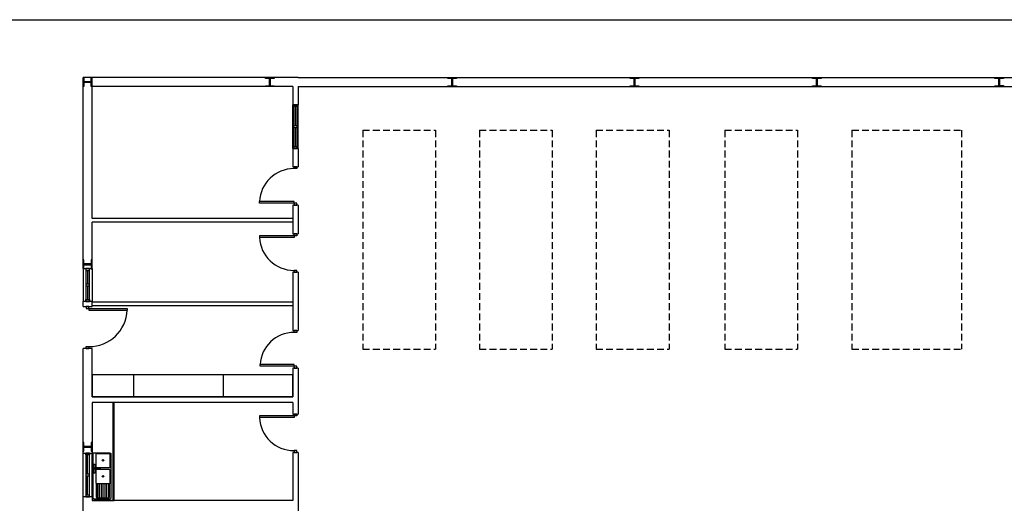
# Model space of a CAD drawing. Header units: millimetres. Extents: x -559 to 10735, y -2326 to 222.
# Tile 544 of 656: x 5299 to 5444, y -1357 to -1286. Entities that reach past the tile are written whole.
import ezdxf

# ---------------------------------------------------------------- set-up
doc = ezdxf.new("R2010")
doc.units = ezdxf.units.MM
doc.header["$LTSCALE"] = 4
doc.linetypes.add('HIDDEN', pattern=[0.375, 0.25, -0.125])
doc.layers.add('Extremos da Area Total', color=253, linetype='Continuous')
doc.layers.add('Planta Baixa', color=251, linetype='Continuous')

# ---------------------------------------------------------------- blocks, each defined once
blk = doc.blocks.new('A1063DH-flat-1-flat-1')
at = {"color": 9}
blk.add_line((0.455, -0.581), (0.457, -0.573), dxfattribs=at)
for points in [[(0.476, 0.625), (0.016, 0.623, 0.553012), (0.001, 0.599, 0.624336)], [(0.001, 0.599), (0.001, -0.599, 0.285257), (0.016, -0.623, 0.233769)], [(0.451, 0.61), (0.095, 0.61, 0.467329), (0.076, 0.587, 0.836247)], [(0.076, 0.587), (0.076, 0.26, 0.40231), (0.101, 0.234, 0.020408)], [(0.476, 0.26), (0.474, 0.592, 0.499438), (0.451, 0.61, 6.940275)], [(0.501, -0.599), (0.499, 0.607, 0.373967), (0.486, 0.623, -14.45072)], [(0.182, 0.183), (0.026, 0.183), (0.026, 0.221), (0.182, 0.221, -0.817655), (0.189, 0.184, 4.933965)], [(0.451, 0.172), (0.095, 0.172, 0.467329), (0.076, 0.149, 0.836247)], [(0.076, 0.149), (0.076, -0.177, 0.40231), (0.101, -0.203, 0.020408)], [(0.101, 0.234), (0.451, 0.234, 0.426218), (0.476, 0.26, -1.041667)], [(0.476, -0.177), (0.474, 0.154, 0.499438), (0.451, 0.172, 6.940275)], [(0.093, -0.202), (0.093, -0.573, 0.285257), (0.108, -0.597, 0.233769)], [(0.101, -0.203), (0.451, -0.203, 0.426218), (0.476, -0.177, -1.041667)], [(0.118, -0.599), (0.432, -0.599, 0.331496), (0.455, -0.581, -0.744843)]]:
    blk.add_lwpolyline(points, format="xyb", dxfattribs=at)
for points in [[(0.057, 0.183), (0.057, 0.073), (0.02, 0.073), (0.02, 0.323), (0.057, 0.323), (0.057, 0.221)], [(0.126, -0.203), (0.126, -0.599)], [(0.176, -0.203), (0.176, -0.599)], [(0.226, -0.203), (0.226, -0.599)], [(0.276, -0.203), (0.276, -0.599)], [(0.326, -0.203), (0.326, -0.599)], [(0.376, -0.203), (0.376, -0.599)], [(0.426, -0.203), (0.426, -0.599)], [(0.457, -0.573), (0.457, -0.203)], [(0.016, -0.623), (0.026, -0.625)], [(0.026, -0.625), (0.472, -0.625)], [(0.108, -0.597), (0.118, -0.599)]]:
    blk.add_lwpolyline(points, dxfattribs=at)
for centre in [(0.276, 0.428), (0.276, -0.011)]:
    blk.add_circle(centre, 0.0214, dxfattribs=at)
blk.add_arc((0.47, -0.594), 0.0315, 274.095, 350.2366, dxfattribs=at)
blk = doc.blocks.new('A1170DK-flat-1-flat-1')
at = {"color": 9}
for p, q in [((0.6, 2.69), (0, 2.69)), ((0, 2.69), (0, 0)), ((0.58, 0), (0.58, 2.69)), ((0.6, 0), (0.6, 2.69)), ((0, 0), (0.6, 0))]:
    blk.add_line(p, q, dxfattribs=at)
blk = doc.blocks.new('AUW01D3S-flat-13-flat-1')
at = {"color": 9}
for p, q in [((-0.125, 0), (-0.125, 1.2)), ((0.125, 0), (0.125, 1.2))]:
    blk.add_line(p, q, dxfattribs=at)
blk = doc.blocks.new('AUD18D1S-flat-31-flat-1')
at = {"color": 9}
for p, q in [((-0.125, 1.2), (0.125, 1.2)), ((0.125, 0), (-0.125, 0))]:
    blk.add_line(p, q, dxfattribs=at)
blk = doc.blocks.new('AUD19D1S-flat-31-flat-1')
at = {"color": 9}
for p, q in [((0, 1.2), (0, 1.2)), ((0, 0), (0, 0))]:
    blk.add_line(p, q, dxfattribs=at)
blk = doc.blocks.new('AUD37D1S-flat-83-flat-1')
at = {"color": 9}
for p, q in [((-0.05, 0.05), (-0.05, 0)), ((0.05, 0.05), (-0.05, 0.05)), ((-0.05, 0), (0.05, 0)), ((0.05, 0), (0.05, 0.05))]:
    blk.add_line(p, q, dxfattribs=at)
at = {"color": 9, "oblique": 36.8699, "width": 1.25, "flags": 3}
for p in [(-0.05, 0.05), (0, 0.05), (0.05, 0.05)]:
    blk.add_attdef('JAMBPT', p, '', height=0.00632, rotation=153.4349, dxfattribs=at)
at = {"color": 9, "width": 0.5, "flags": 3}
for p in [(-0.05, 0.05), (0, 0.05)]:
    blk.add_attdef('JAMBPT', p, '', height=0.01, rotation=90, dxfattribs=at)
blk = doc.blocks.new('AUD37D1S-flat-82-flat-1')
at = {"color": 9}
for p, q in [((-0.05, 0), (0.05, 0)), ((-0.05, -0.05), (-0.05, 0)), ((0.05, 0), (0.05, -0.05)), ((0.05, -0.05), (-0.05, -0.05))]:
    blk.add_line(p, q, dxfattribs=at)
at = {"color": 9, "text_generation_flag": 4, "flags": 3}
for p, height, rotation, width in [((-0.05, -0.05), 0.00632, 206.5651, 1.25), ((-0.05, -0.05), 0.01, 270, 0.5), ((0, -0.05), 0.00632, 206.5651, 1.25), ((0, -0.05), 0.01, 270, 0.5), ((0.05, -0.05), 0.00632, 206.5651, 1.25)]:
    blk.add_attdef('JAMBPT', p, '', height=height, rotation=rotation, dxfattribs=dict(at, width=width))
blk = doc.blocks.new('AUD40D1S-flat-26-flat-1')
at = {"color": 9}
for p, q in [((-0.05, 0.6), (-0.05, -0.6)), ((0.05, 0.6), (-0.05, 0.6)), ((0.05, -0.6), (0.05, 0.6)), ((-0.05, -0.6), (0.05, -0.6))]:
    blk.add_line(p, q, dxfattribs=at)
blk = doc.blocks.new('AUD40D1S-flat-25-flat-1')
at = {"color": 9}
for p, q in [((-0.05, 0.6), (-0.05, -0.6)), ((0.05, 0.6), (-0.05, 0.6)), ((0.05, -0.6), (0.05, 0.6)), ((-0.05, -0.6), (0.05, -0.6))]:
    blk.add_line(p, q, dxfattribs=at)
blk = doc.blocks.new('AUD37D1S-flat-81-flat-1')
at = {"color": 9}
for p, q in [((-0.05, 0.05), (-0.05, 0)), ((0.05, 0.05), (-0.05, 0.05)), ((-0.05, 0), (0.05, 0)), ((0.05, 0), (0.05, 0.05))]:
    blk.add_line(p, q, dxfattribs=at)
at = {"color": 9, "oblique": 36.8699, "width": 1.25, "flags": 3}
for p in [(-0.05, 0.05), (0, 0.05), (0.05, 0.05)]:
    blk.add_attdef('JAMBPT', p, '', height=0.00632, rotation=153.4349, dxfattribs=at)
at = {"color": 9, "width": 0.5, "flags": 3}
for p in [(-0.05, 0.05), (0, 0.05)]:
    blk.add_attdef('JAMBPT', p, '', height=0.01, rotation=90, dxfattribs=at)
blk = doc.blocks.new('AUW01D1S-flat-32-flat-1')
at = {"color": 9}
blk.add_line((0, -0.2625), (0, 0.2625), dxfattribs=at)
blk = doc.blocks.new('AUW01D1S-flat-31-flat-1')
at = {"color": 9}
blk.add_line((0, -0.2625), (0, 0.2625), dxfattribs=at)
blk = doc.blocks.new('AUD18D1S-flat-30-flat-1')
at = {"color": 9}
for p, q in [((-0.125, 0), (0.125, 0)), ((0.125, -1.15), (-0.125, -1.15))]:
    blk.add_line(p, q, dxfattribs=at)
blk = doc.blocks.new('AUD19D1S-flat-30-flat-1')
at = {"color": 9}
for p, q in [((0, 0), (0, 0)), ((0, -1.15), (0, -1.15))]:
    blk.add_line(p, q, dxfattribs=at)
blk = doc.blocks.new('AUD37D1S-flat-80-flat-1')
at = {"color": 9}
for p, q in [((0.0375, 0), (-0.0375, 0)), ((-0.0375, 0), (-0.0375, -0.05)), ((0.0375, -0.05), (0.0375, 0)), ((-0.0375, -0.05), (0.0375, -0.05))]:
    blk.add_line(p, q, dxfattribs=at)
at = {"color": 9, "oblique": 22.61986, "width": 1.083333, "flags": 3}
for p in [(-0.0375, -0.05), (0, -0.05), (0.0375, -0.05)]:
    blk.add_attdef('JAMBPT', p, '', height=0.00588, rotation=326.30993, dxfattribs=at)
at = {"color": 9, "width": 0.666667, "flags": 3}
for p in [(0, -0.05), (0.0375, -0.05)]:
    blk.add_attdef('JAMBPT', p, '', height=0.0075, rotation=270, dxfattribs=at)
blk = doc.blocks.new('AUD37D1S-flat-79-flat-1')
at = {"color": 9}
for p, q in [((-0.0375, 0.05), (0.0375, 0.05)), ((-0.0375, 0), (-0.0375, 0.05)), ((0.0375, 0), (-0.0375, 0)), ((0.0375, 0.05), (0.0375, 0))]:
    blk.add_line(p, q, dxfattribs=at)
at = {"color": 9, "text_generation_flag": 4, "flags": 3}
for p, height, rotation, width in [((-0.0375, 0.05), 0.00588, 33.69007, 1.083333), ((0, 0.05), 0.0075, 90, 0.666667), ((0, 0.05), 0.00588, 33.69007, 1.083333), ((0.0375, 0.05), 0.0075, 90, 0.666667), ((0.0375, 0.05), 0.00588, 33.69007, 1.083333)]:
    blk.add_attdef('JAMBPT', p, '', height=height, rotation=rotation, dxfattribs=dict(at, width=width))
blk = doc.blocks.new('AUD41D1S-flat-18-flat-1')
at = {"color": 9}
for p, q in [((0.0375, 0.575), (-0.0375, 0.575)), ((-0.0375, -0.575), (0.0375, -0.575))]:
    blk.add_line(p, q, dxfattribs=at)
blk = doc.blocks.new('AUD29D1S-flat-18-flat-1')
at = {"color": 9}
for p, q in [((0, 0.525), (0, 0.474)), ((0, 0.525), (1.05, 0.525)), ((0, 0.474), (1.05, 0.474)), ((1.05, 0.525), (1.05, 0.474))]:
    blk.add_line(p, q, dxfattribs=at)
blk.add_ellipse((0, 0.525), major_axis=(-0.742, 0.742), ratio=1, start_param=2.356194, end_param=3.878361, dxfattribs=at)
blk = doc.blocks.new('AUW01D3S-flat-12-flat-1')
at = {"color": 9}
for p, q in [((-0.125, 0), (-0.125, -0.9)), ((0.125, 0), (0.125, -0.9))]:
    blk.add_line(p, q, dxfattribs=at)
blk = doc.blocks.new('AUD18D1S-flat-29-flat-1')
at = {"color": 9}
for p, q in [((-0.125, 0), (0.125, 0)), ((0.125, -0.9), (-0.125, -0.9))]:
    blk.add_line(p, q, dxfattribs=at)
blk = doc.blocks.new('AUD19D1S-flat-29-flat-1')
at = {"color": 9}
for p, q in [((0, 0), (0, 0)), ((0, -0.9), (0, -0.9))]:
    blk.add_line(p, q, dxfattribs=at)
blk = doc.blocks.new('AUD37D1S-flat-78-flat-1')
at = {"color": 9}
for p, q in [((0.05, 0), (-0.05, 0)), ((-0.05, 0), (-0.05, -0.05)), ((0.05, -0.05), (0.05, 0)), ((-0.05, -0.05), (0.05, -0.05))]:
    blk.add_line(p, q, dxfattribs=at)
at = {"color": 9, "oblique": 36.8699, "width": 1.25, "flags": 3}
for p in [(-0.05, -0.05), (0, -0.05), (0.05, -0.05)]:
    blk.add_attdef('JAMBPT', p, '', height=0.00632, rotation=333.4349, dxfattribs=at)
at = {"color": 9, "width": 0.5, "flags": 3}
for p in [(0, -0.05), (0.05, -0.05)]:
    blk.add_attdef('JAMBPT', p, '', height=0.01, rotation=270, dxfattribs=at)
blk = doc.blocks.new('AUD37D1S-flat-77-flat-1')
at = {"color": 9}
for p, q in [((-0.05, 0.05), (0.05, 0.05)), ((-0.05, 0), (-0.05, 0.05)), ((0.05, 0), (-0.05, 0)), ((0.05, 0.05), (0.05, 0))]:
    blk.add_line(p, q, dxfattribs=at)
at = {"color": 9, "text_generation_flag": 4, "flags": 3}
for p, height, rotation, width in [((-0.05, 0.05), 0.00632, 26.5651, 1.25), ((0, 0.05), 0.01, 90, 0.5), ((0, 0.05), 0.00632, 26.5651, 1.25), ((0.05, 0.05), 0.01, 90, 0.5), ((0.05, 0.05), 0.00632, 26.5651, 1.25)]:
    blk.add_attdef('JAMBPT', p, '', height=height, rotation=rotation, dxfattribs=dict(at, width=width))
blk = doc.blocks.new('AUD40D1S-flat-24-flat-1')
at = {"color": 9}
for p, q in [((0.05, 0.45), (-0.05, 0.45)), ((-0.05, 0.45), (-0.05, -0.45)), ((0.05, -0.45), (0.05, 0.45)), ((-0.05, -0.45), (0.05, -0.45))]:
    blk.add_line(p, q, dxfattribs=at)
blk = doc.blocks.new('AUD40D1S-flat-23-flat-1')
at = {"color": 9}
for p, q in [((0.05, 0.45), (-0.05, 0.45)), ((-0.05, 0.45), (-0.05, -0.45)), ((0.05, -0.45), (0.05, 0.45)), ((-0.05, -0.45), (0.05, -0.45))]:
    blk.add_line(p, q, dxfattribs=at)
blk = doc.blocks.new('AUD37D1S-flat-76-flat-1')
at = {"color": 9}
for p, q in [((0.05, 0), (-0.05, 0)), ((-0.05, 0), (-0.05, -0.05)), ((0.05, -0.05), (0.05, 0)), ((-0.05, -0.05), (0.05, -0.05))]:
    blk.add_line(p, q, dxfattribs=at)
at = {"color": 9, "oblique": 36.8699, "width": 1.25, "flags": 3}
for p in [(-0.05, -0.05), (0, -0.05), (0.05, -0.05)]:
    blk.add_attdef('JAMBPT', p, '', height=0.00632, rotation=333.4349, dxfattribs=at)
at = {"color": 9, "width": 0.5, "flags": 3}
for p in [(0, -0.05), (0.05, -0.05)]:
    blk.add_attdef('JAMBPT', p, '', height=0.01, rotation=270, dxfattribs=at)
blk = doc.blocks.new('AUW01D1S-flat-30-flat-1')
at = {"color": 9}
blk.add_line((0, 0.1875), (0, -0.1875), dxfattribs=at)
blk = doc.blocks.new('AUW01D1S-flat-29-flat-1')
at = {"color": 9}
blk.add_line((0, 0.1875), (0, -0.1875), dxfattribs=at)
blk = doc.blocks.new('AUD18D1S-flat-28-flat-1')
at = {"color": 9}
for p, q in [((-0.075, 1.03), (0.075, 1.03)), ((0.075, 0), (-0.075, 0))]:
    blk.add_line(p, q, dxfattribs=at)
blk = doc.blocks.new('AUD19D1S-flat-28-flat-1')
at = {"color": 9}
for p, q in [((0, 1.03), (0, 1.03)), ((0, 0), (0, 0))]:
    blk.add_line(p, q, dxfattribs=at)
blk = doc.blocks.new('AUD37D1S-flat-75-flat-1')
at = {"color": 9}
for p, q in [((-0.0375, 0.05), (-0.0375, 0)), ((0.0375, 0.05), (-0.0375, 0.05)), ((-0.0375, 0), (0.0375, 0)), ((0.0375, 0), (0.0375, 0.05))]:
    blk.add_line(p, q, dxfattribs=at)
at = {"color": 9, "oblique": 22.61986, "width": 1.083333, "flags": 3}
for p in [(-0.0375, 0.05), (0, 0.05), (0.0375, 0.05)]:
    blk.add_attdef('JAMBPT', p, '', height=0.00588, rotation=146.30993, dxfattribs=at)
at = {"color": 9, "width": 0.666667, "flags": 3}
for p in [(-0.0375, 0.05), (0, 0.05)]:
    blk.add_attdef('JAMBPT', p, '', height=0.0075, rotation=90, dxfattribs=at)
blk = doc.blocks.new('AUD37D1S-flat-74-flat-1')
at = {"color": 9}
for p, q in [((-0.0375, 0), (0.0375, 0)), ((-0.0375, -0.05), (-0.0375, 0)), ((0.0375, 0), (0.0375, -0.05)), ((0.0375, -0.05), (-0.0375, -0.05))]:
    blk.add_line(p, q, dxfattribs=at)
at = {"color": 9, "text_generation_flag": 4, "flags": 3}
for p, height, rotation, width in [((-0.0375, -0.05), 0.00588, 213.69007, 1.083333), ((-0.0375, -0.05), 0.0075, 270, 0.666667), ((0, -0.05), 0.00588, 213.69007, 1.083333), ((0, -0.05), 0.0075, 270, 0.666667), ((0.0375, -0.05), 0.00588, 213.69007, 1.083333)]:
    blk.add_attdef('JAMBPT', p, '', height=height, rotation=rotation, dxfattribs=dict(at, width=width))
blk = doc.blocks.new('AUD41D1S-flat-17-flat-1')
at = {"color": 9}
for p, q in [((0.0375, 0.515), (-0.0375, 0.515)), ((-0.0375, -0.515), (0.0375, -0.515))]:
    blk.add_line(p, q, dxfattribs=at)
blk = doc.blocks.new('AUD29D1S-flat-17-flat-1')
at = {"color": 9}
for p, q in [((-0.93, -0.465), (-0.93, -0.42)), ((0, -0.42), (-0.93, -0.42)), ((0, -0.465), (-0.93, -0.465)), ((0, -0.465), (0, -0.42))]:
    blk.add_line(p, q, dxfattribs=at)
blk.add_ellipse((0, -0.465), major_axis=(-0.658, 0.658), ratio=1, start_param=-0.785398, end_param=0.736768, dxfattribs=at)
blk = doc.blocks.new('AUD18D1S-flat-27-flat-1')
at = {"color": 9}
for p, q in [((-0.075, 1.05), (0.075, 1.05)), ((0.075, 0), (-0.075, 0))]:
    blk.add_line(p, q, dxfattribs=at)
blk = doc.blocks.new('AUD19D1S-flat-27-flat-1')
at = {"color": 9}
for p, q in [((0, 1.05), (0, 1.05)), ((0, 0), (0, 0))]:
    blk.add_line(p, q, dxfattribs=at)
blk = doc.blocks.new('AUD37D1S-flat-73-flat-1')
at = {"color": 9}
for p, q in [((-0.0375, 0.05), (-0.0375, 0)), ((0.0375, 0.05), (-0.0375, 0.05)), ((-0.0375, 0), (0.0375, 0)), ((0.0375, 0), (0.0375, 0.05))]:
    blk.add_line(p, q, dxfattribs=at)
at = {"color": 9, "oblique": 22.61986, "width": 1.083333, "flags": 3}
for p in [(-0.0375, 0.05), (0, 0.05), (0.0375, 0.05)]:
    blk.add_attdef('JAMBPT', p, '', height=0.00588, rotation=146.30993, dxfattribs=at)
at = {"color": 9, "width": 0.666667, "flags": 3}
for p in [(-0.0375, 0.05), (0, 0.05)]:
    blk.add_attdef('JAMBPT', p, '', height=0.0075, rotation=90, dxfattribs=at)
blk = doc.blocks.new('AUD37D1S-flat-72-flat-1')
at = {"color": 9}
for p, q in [((-0.0375, 0), (0.0375, 0)), ((-0.0375, -0.05), (-0.0375, 0)), ((0.0375, 0), (0.0375, -0.05)), ((0.0375, -0.05), (-0.0375, -0.05))]:
    blk.add_line(p, q, dxfattribs=at)
at = {"color": 9, "text_generation_flag": 4, "flags": 3}
for p, height, rotation, width in [((-0.0375, -0.05), 0.00588, 213.69007, 1.083333), ((-0.0375, -0.05), 0.0075, 270, 0.666667), ((0, -0.05), 0.00588, 213.69007, 1.083333), ((0, -0.05), 0.0075, 270, 0.666667), ((0.0375, -0.05), 0.00588, 213.69007, 1.083333)]:
    blk.add_attdef('JAMBPT', p, '', height=height, rotation=rotation, dxfattribs=dict(at, width=width))
blk = doc.blocks.new('AUD41D1S-flat-16-flat-1')
at = {"color": 9}
for p, q in [((0.0375, 0.525), (-0.0375, 0.525)), ((-0.0375, -0.525), (0.0375, -0.525))]:
    blk.add_line(p, q, dxfattribs=at)
blk = doc.blocks.new('AUD30D1S-flat-4-flat-1')
at = {"color": 9}
for p, q in [((-0.95, 0.475), (-0.95, 0.429)), ((0, 0.475), (-0.95, 0.475)), ((0, 0.429), (-0.95, 0.429)), ((0, 0.475), (0, 0.429))]:
    blk.add_line(p, q, dxfattribs=at)
blk.add_ellipse((0, 0.475), major_axis=(0.672, 0.672), ratio=1, start_param=2.404825, end_param=3.926991, dxfattribs=at)
blk = doc.blocks.new('AUD18D1S-flat-26-flat-1')
at = {"color": 9}
for p, q in [((-0.075, 1.05), (0.075, 1.05)), ((0.075, 0), (-0.075, 0))]:
    blk.add_line(p, q, dxfattribs=at)
blk = doc.blocks.new('AUD19D1S-flat-26-flat-1')
at = {"color": 9}
for p, q in [((0, 1.05), (0, 1.05)), ((0, 0), (0, 0))]:
    blk.add_line(p, q, dxfattribs=at)
blk = doc.blocks.new('AUD37D1S-flat-71-flat-1')
at = {"color": 9}
for p, q in [((-0.0375, 0.05), (-0.0375, 0)), ((0.0375, 0.05), (-0.0375, 0.05)), ((-0.0375, 0), (0.0375, 0)), ((0.0375, 0), (0.0375, 0.05))]:
    blk.add_line(p, q, dxfattribs=at)
at = {"color": 9, "oblique": 22.61986, "width": 1.083333, "flags": 3}
for p in [(-0.0375, 0.05), (0, 0.05), (0.0375, 0.05)]:
    blk.add_attdef('JAMBPT', p, '', height=0.00588, rotation=146.30993, dxfattribs=at)
at = {"color": 9, "width": 0.666667, "flags": 3}
for p in [(-0.0375, 0.05), (0, 0.05)]:
    blk.add_attdef('JAMBPT', p, '', height=0.0075, rotation=90, dxfattribs=at)
blk = doc.blocks.new('AUD37D1S-flat-70-flat-1')
at = {"color": 9}
for p, q in [((-0.0375, 0), (0.0375, 0)), ((-0.0375, -0.05), (-0.0375, 0)), ((0.0375, 0), (0.0375, -0.05)), ((0.0375, -0.05), (-0.0375, -0.05))]:
    blk.add_line(p, q, dxfattribs=at)
at = {"color": 9, "text_generation_flag": 4, "flags": 3}
for p, height, rotation, width in [((-0.0375, -0.05), 0.00588, 213.69007, 1.083333), ((-0.0375, -0.05), 0.0075, 270, 0.666667), ((0, -0.05), 0.00588, 213.69007, 1.083333), ((0, -0.05), 0.0075, 270, 0.666667), ((0.0375, -0.05), 0.00588, 213.69007, 1.083333)]:
    blk.add_attdef('JAMBPT', p, '', height=height, rotation=rotation, dxfattribs=dict(at, width=width))
blk = doc.blocks.new('AUD41D1S-flat-15-flat-1')
at = {"color": 9}
for p, q in [((0.0375, 0.525), (-0.0375, 0.525)), ((-0.0375, -0.525), (0.0375, -0.525))]:
    blk.add_line(p, q, dxfattribs=at)
blk = doc.blocks.new('AUD29D1S-flat-16-flat-1')
at = {"color": 9}
for p, q in [((-0.95, -0.475), (-0.95, -0.429)), ((0, -0.429), (-0.95, -0.429)), ((0, -0.475), (-0.95, -0.475)), ((0, -0.475), (0, -0.429))]:
    blk.add_line(p, q, dxfattribs=at)
blk.add_ellipse((0, -0.475), major_axis=(0.672, 0.672), ratio=1, start_param=0.785398, end_param=2.307564, dxfattribs=at)
blk = doc.blocks.new('AUW01D3S-flat-11-flat-1')
at = {"color": 9}
for p, q in [((-0.075, 0), (-0.075, 1.2)), ((0.075, 0), (0.075, 1.2))]:
    blk.add_line(p, q, dxfattribs=at)
blk = doc.blocks.new('AUD18D1S-flat-25-flat-1')
at = {"color": 9}
for p, q in [((-0.075, 1.2), (0.075, 1.2)), ((0.075, 0), (-0.075, 0))]:
    blk.add_line(p, q, dxfattribs=at)
blk = doc.blocks.new('AUD19D1S-flat-25-flat-1')
at = {"color": 9}
for p, q in [((0, 1.2), (0, 1.2)), ((0, 0), (0, 0))]:
    blk.add_line(p, q, dxfattribs=at)
blk = doc.blocks.new('AUD37D1S-flat-69-flat-1')
at = {"color": 9}
for p, q in [((-0.05, 0.05), (-0.05, 0)), ((0.05, 0.05), (-0.05, 0.05)), ((-0.05, 0), (0.05, 0)), ((0.05, 0), (0.05, 0.05))]:
    blk.add_line(p, q, dxfattribs=at)
at = {"color": 9, "oblique": 36.8699, "width": 1.25, "flags": 3}
for p in [(-0.05, 0.05), (0, 0.05), (0.05, 0.05)]:
    blk.add_attdef('JAMBPT', p, '', height=0.00632, rotation=153.4349, dxfattribs=at)
at = {"color": 9, "width": 0.5, "flags": 3}
for p in [(-0.05, 0.05), (0, 0.05)]:
    blk.add_attdef('JAMBPT', p, '', height=0.01, rotation=90, dxfattribs=at)
blk = doc.blocks.new('AUD37D1S-flat-68-flat-1')
at = {"color": 9}
for p, q in [((-0.05, 0), (0.05, 0)), ((-0.05, -0.05), (-0.05, 0)), ((0.05, 0), (0.05, -0.05)), ((0.05, -0.05), (-0.05, -0.05))]:
    blk.add_line(p, q, dxfattribs=at)
at = {"color": 9, "text_generation_flag": 4, "flags": 3}
for p, height, rotation, width in [((-0.05, -0.05), 0.00632, 206.5651, 1.25), ((-0.05, -0.05), 0.01, 270, 0.5), ((0, -0.05), 0.00632, 206.5651, 1.25), ((0, -0.05), 0.01, 270, 0.5), ((0.05, -0.05), 0.00632, 206.5651, 1.25)]:
    blk.add_attdef('JAMBPT', p, '', height=height, rotation=rotation, dxfattribs=dict(at, width=width))
blk = doc.blocks.new('AUD40D1S-flat-22-flat-1')
at = {"color": 9}
for p, q in [((-0.05, 0.6), (-0.05, -0.6)), ((0.05, 0.6), (-0.05, 0.6)), ((0.05, -0.6), (0.05, 0.6)), ((-0.05, -0.6), (0.05, -0.6))]:
    blk.add_line(p, q, dxfattribs=at)
blk = doc.blocks.new('AUD40D1S-flat-21-flat-1')
at = {"color": 9}
for p, q in [((-0.05, 0.6), (-0.05, -0.6)), ((0.05, 0.6), (-0.05, 0.6)), ((0.05, -0.6), (0.05, 0.6)), ((-0.05, -0.6), (0.05, -0.6))]:
    blk.add_line(p, q, dxfattribs=at)
blk = doc.blocks.new('AUD37D1S-flat-67-flat-1')
at = {"color": 9}
for p, q in [((-0.05, 0.05), (-0.05, 0)), ((0.05, 0.05), (-0.05, 0.05)), ((-0.05, 0), (0.05, 0)), ((0.05, 0), (0.05, 0.05))]:
    blk.add_line(p, q, dxfattribs=at)
at = {"color": 9, "oblique": 36.8699, "width": 1.25, "flags": 3}
for p in [(-0.05, 0.05), (0, 0.05), (0.05, 0.05)]:
    blk.add_attdef('JAMBPT', p, '', height=0.00632, rotation=153.4349, dxfattribs=at)
at = {"color": 9, "width": 0.5, "flags": 3}
for p in [(-0.05, 0.05), (0, 0.05)]:
    blk.add_attdef('JAMBPT', p, '', height=0.01, rotation=90, dxfattribs=at)
blk = doc.blocks.new('AUW01D1S-flat-28-flat-1')
at = {"color": 9}
blk.add_line((0, -0.2625), (0, 0.2625), dxfattribs=at)
blk = doc.blocks.new('AUW01D1S-flat-27-flat-1')
at = {"color": 9}
blk.add_line((0, -0.2625), (0, 0.2625), dxfattribs=at)
blk = doc.blocks.new('AUD18D1S-flat-24-flat-1')
at = {"color": 9}
for p, q in [((-0.075, 1.05), (0.075, 1.05)), ((0.075, 0), (-0.075, 0))]:
    blk.add_line(p, q, dxfattribs=at)
blk = doc.blocks.new('AUD19D1S-flat-24-flat-1')
at = {"color": 9}
for p, q in [((0, 1.05), (0, 1.05)), ((0, 0), (0, 0))]:
    blk.add_line(p, q, dxfattribs=at)
blk = doc.blocks.new('AUD37D1S-flat-66-flat-1')
at = {"color": 9}
for p, q in [((-0.0375, 0.05), (-0.0375, 0)), ((0.0375, 0.05), (-0.0375, 0.05)), ((-0.0375, 0), (0.0375, 0)), ((0.0375, 0), (0.0375, 0.05))]:
    blk.add_line(p, q, dxfattribs=at)
at = {"color": 9, "oblique": 22.61986, "width": 1.083333, "flags": 3}
for p in [(-0.0375, 0.05), (0, 0.05), (0.0375, 0.05)]:
    blk.add_attdef('JAMBPT', p, '', height=0.00588, rotation=146.30993, dxfattribs=at)
at = {"color": 9, "width": 0.666667, "flags": 3}
for p in [(-0.0375, 0.05), (0, 0.05)]:
    blk.add_attdef('JAMBPT', p, '', height=0.0075, rotation=90, dxfattribs=at)
blk = doc.blocks.new('AUD37D1S-flat-65-flat-1')
at = {"color": 9}
for p, q in [((-0.0375, 0), (0.0375, 0)), ((-0.0375, -0.05), (-0.0375, 0)), ((0.0375, 0), (0.0375, -0.05)), ((0.0375, -0.05), (-0.0375, -0.05))]:
    blk.add_line(p, q, dxfattribs=at)
at = {"color": 9, "text_generation_flag": 4, "flags": 3}
for p, height, rotation, width in [((-0.0375, -0.05), 0.00588, 213.69007, 1.083333), ((-0.0375, -0.05), 0.0075, 270, 0.666667), ((0, -0.05), 0.00588, 213.69007, 1.083333), ((0, -0.05), 0.0075, 270, 0.666667), ((0.0375, -0.05), 0.00588, 213.69007, 1.083333)]:
    blk.add_attdef('JAMBPT', p, '', height=height, rotation=rotation, dxfattribs=dict(at, width=width))
blk = doc.blocks.new('AUD41D1S-flat-14-flat-1')
at = {"color": 9}
for p, q in [((0.0375, 0.525), (-0.0375, 0.525)), ((-0.0375, -0.525), (0.0375, -0.525))]:
    blk.add_line(p, q, dxfattribs=at)
blk = doc.blocks.new('AUD30D1S-flat-3-flat-1')
at = {"color": 9}
for p, q in [((-0.95, 0.475), (-0.95, 0.429)), ((0, 0.475), (-0.95, 0.475)), ((0, 0.429), (-0.95, 0.429)), ((0, 0.475), (0, 0.429))]:
    blk.add_line(p, q, dxfattribs=at)
blk.add_ellipse((0, 0.475), major_axis=(0.672, 0.672), ratio=1, start_param=2.404825, end_param=3.926991, dxfattribs=at)

msp = doc.modelspace()

# ---------------------------------------------------------------- linework, layer by layer
at = {"layer": 'Extremos da Area Total'}
msp.add_lwpolyline([(5196.19, -1302.87), (5196.19, -1285.94), (5699, -1285.94), (5699, -1431.23), (5196.19, -1431.23), (5196.19, -1305.72)], dxfattribs=at)
at = {"layer": 'Planta Baixa'}
for p, q in [((5340.22, -1294.46), (5308.5, -1294.46)), ((5308.5, -1322.63), (5308.5, -1294.46)), ((5340.22, -1294.46), (5639.81, -1294.46)), ((5339.41, -1295.8), (5309.84, -1295.8)), ((5309.84, -1315.23), (5309.84, -1295.8)), ((5339.41, -1295.8), (5339.41, -1298.49)), ((5340.22, -1295.8), (5340.22, -1298.49)), ((5340.22, -1295.8), (5639.81, -1295.8)), ((5339.41, -1304.94), (5339.41, -1307.63)), ((5340.22, -1304.94), (5340.22, -1307.63)), ((5339.41, -1313.27), (5339.41, -1317.52)), ((5340.22, -1313.27), (5340.22, -1317.52)), ((5339.41, -1315.23), (5309.84, -1315.23)), ((5339.41, -1315.77), (5309.84, -1315.77)), ((5309.84, -1322.63), (5309.84, -1315.77)), ((5339.41, -1323.16), (5339.41, -1331.76)), ((5340.22, -1323.16), (5340.22, -1331.76)), ((5308.5, -1328.22), (5308.5, -1327.46)), ((5309.84, -1328.22), (5309.84, -1327.46)), ((5339.41, -1327.59), (5309.84, -1327.59)), ((5339.41, -1328.13), (5309.84, -1328.13)), ((5308.5, -1349.83), (5308.5, -1334.4)), ((5309.84, -1341.55), (5309.84, -1334.4)), ((5316, -1341.55), (5316, -1338.31)), ((5329.22, -1341.55), (5329.22, -1338.31)), ((5339.41, -1337.3), (5339.41, -1341.55)), ((5340.22, -1337.3), (5340.22, -1344.08)), ((5339.41, -1341.55), (5309.84, -1341.55)), ((5314.68, -1341.55), (5324.03, -1341.55)), ((5339.41, -1342.36), (5309.84, -1342.36)), ((5309.84, -1342.36), (5309.84, -1349.83)), ((5339.41, -1342.36), (5339.41, -1344.08)), ((5339.41, -1349.72), (5339.41, -1356.82)), ((5340.22, -1349.72), (5340.22, -1358.32)), ((5308.5, -1364.35), (5308.5, -1356.28)), ((5309.84, -1356.28), (5309.84, -1356.82)), ((5339.41, -1356.82), (5309.84, -1356.82))]:
    msp.add_line(p, q, dxfattribs=at)
at = {"layer": 'Planta Baixa', "linetype": 'HIDDEN'}
for p, q in [((5349.74, -1302.24), (5360.49, -1302.24)), ((5349.74, -1302.24), (5349.74, -1334.5)), ((5360.49, -1302.24), (5360.49, -1334.5)), ((5366.94, -1302.24), (5366.94, -1334.5)), ((5366.94, -1302.24), (5377.69, -1302.24)), ((5377.69, -1302.24), (5377.69, -1334.5)), ((5384.14, -1302.24), (5384.14, -1334.5)), ((5384.14, -1302.24), (5394.9, -1302.24)), ((5394.9, -1302.24), (5394.9, -1334.5)), ((5403.12, -1302.24), (5403.12, -1334.5)), ((5403.12, -1302.24), (5413.87, -1302.24)), ((5413.87, -1302.24), (5413.87, -1334.5)), ((5421.88, -1302.24), (5438.01, -1302.24)), ((5421.88, -1302.24), (5421.88, -1334.5)), ((5438.01, -1302.24), (5438.01, -1334.5)), ((5349.74, -1334.5), (5360.49, -1334.5)), ((5366.94, -1334.5), (5377.69, -1334.5)), ((5384.14, -1334.5), (5394.9, -1334.5)), ((5403.12, -1334.5), (5413.87, -1334.5)), ((5421.88, -1334.5), (5438.01, -1334.5))]:
    msp.add_line(p, q, dxfattribs=at)
at = {"layer": 'Planta Baixa'}
for points in [[(5309.81, -1295.77), (5309.71, -1295.77), (5309.71, -1295.24, 0.414214), (5309.65, -1295.18), (5308.68, -1295.18, 0.414214), (5308.63, -1295.24), (5308.63, -1295.77), (5308.52, -1295.77), (5308.52, -1294.48), (5308.63, -1294.48), (5308.63, -1295.02, 0.414214), (5308.68, -1295.07), (5309.65, -1295.07, 0.414214), (5309.71, -1295.02), (5309.71, -1294.48), (5309.81, -1294.48)], [(5336.69, -1294.48), (5336.69, -1294.59), (5336.16, -1294.59, 0.414214), (5336.1, -1294.64), (5336.1, -1295.61, 0.414214), (5336.16, -1295.67), (5336.69, -1295.67), (5336.69, -1295.77), (5335.4, -1295.77), (5335.4, -1295.67), (5335.94, -1295.67, 0.414214), (5336, -1295.61), (5336, -1294.64, 0.414214), (5335.94, -1294.59), (5335.4, -1294.59), (5335.4, -1294.48)], [(5363.58, -1294.48), (5363.58, -1294.59), (5363.04, -1294.59, 0.414214), (5362.98, -1294.64), (5362.98, -1295.61, 0.414214), (5363.04, -1295.67), (5363.58, -1295.67), (5363.58, -1295.77), (5362.29, -1295.77), (5362.29, -1295.67), (5362.82, -1295.67, 0.414214), (5362.88, -1295.61), (5362.88, -1294.64, 0.414214), (5362.82, -1294.59), (5362.29, -1294.59), (5362.29, -1294.48)], [(5390.46, -1294.48), (5390.46, -1294.59), (5389.92, -1294.59, 0.414214), (5389.86, -1294.64), (5389.86, -1295.61, 0.414214), (5389.92, -1295.67), (5390.46, -1295.67), (5390.46, -1295.77), (5389.17, -1295.77), (5389.17, -1295.67), (5389.7, -1295.67, 0.414214), (5389.76, -1295.61), (5389.76, -1294.64, 0.414214), (5389.7, -1294.59), (5389.17, -1294.59), (5389.17, -1294.48)], [(5417.34, -1294.48), (5417.34, -1294.59), (5416.8, -1294.59, 0.414214), (5416.75, -1294.64), (5416.75, -1295.61, 0.414214), (5416.8, -1295.67), (5417.34, -1295.67), (5417.34, -1295.77), (5416.05, -1295.77), (5416.05, -1295.67), (5416.58, -1295.67, 0.414214), (5416.64, -1295.61), (5416.64, -1294.64, 0.414214), (5416.58, -1294.59), (5416.05, -1294.59), (5416.05, -1294.48)], [(5442.93, -1295.78), (5442.93, -1295.67), (5443.47, -1295.67, 0.414214), (5443.52, -1295.61), (5443.52, -1294.64, 0.414214), (5443.46, -1294.59), (5442.93, -1294.59), (5442.93, -1294.49), (5444.22, -1294.48), (5444.22, -1294.59), (5443.68, -1294.59, 0.414214), (5443.62, -1294.64), (5443.63, -1295.61, 0.414214), (5443.68, -1295.66), (5444.22, -1295.66), (5444.22, -1295.77)], [(5308.52, -1322.65), (5308.63, -1322.65), (5308.63, -1322.12, -0.414214), (5308.68, -1322.06), (5309.65, -1322.06, -0.414214), (5309.71, -1322.12), (5309.71, -1322.65), (5309.81, -1322.65), (5309.81, -1321.36), (5309.71, -1321.36), (5309.71, -1321.9, -0.414214), (5309.65, -1321.95), (5308.68, -1321.95, -0.414214), (5308.63, -1321.9), (5308.63, -1321.36), (5308.52, -1321.36)], [(5308.52, -1349.53), (5308.63, -1349.53), (5308.63, -1349, -0.414214), (5308.68, -1348.94), (5309.65, -1348.94, -0.414214), (5309.71, -1349), (5309.71, -1349.53), (5309.81, -1349.53), (5309.81, -1348.24), (5309.71, -1348.24), (5309.71, -1348.78, -0.414214), (5309.65, -1348.84), (5308.68, -1348.84, -0.414214), (5308.63, -1348.78), (5308.63, -1348.24), (5308.52, -1348.24)]]:
    msp.add_lwpolyline(points, format="xyb", close=True, dxfattribs=at)
msp.add_lwpolyline([(5309.84, -1341.55), (5339.41, -1341.55), (5339.41, -1338.31), (5309.84, -1338.31)], close=True, dxfattribs=at)

# ---------------------------------------------------------------- block references
at = {"layer": 'Planta Baixa', "xscale": 5.376215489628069, "yscale": 5.376215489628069, "zscale": 5.376215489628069}
for name, p in [('AUW01D3S-flat-11-flat-1', (5339.81, -1304.94)), ('AUD18D1S-flat-25-flat-1', (5339.81, -1304.94)), ('AUD37D1S-flat-68-flat-1', (5339.81, -1298.49)), ('AUD40D1S-flat-22-flat-1', (5339.81, -1301.71)), ('AUD40D1S-flat-21-flat-1', (5339.81, -1301.71)), ('AUD19D1S-flat-25-flat-1', (5339.81, -1304.94)), ('AUW01D1S-flat-27-flat-1', (5339.81, -1300.17)), ('AUD37D1S-flat-67-flat-1', (5339.81, -1301.85)), ('AUW01D1S-flat-28-flat-1', (5339.81, -1303.26)), ('AUD37D1S-flat-69-flat-1', (5339.81, -1304.94)), ('AUD29D1S-flat-16-flat-1', (5339.61, -1310.45)), ('AUD18D1S-flat-26-flat-1', (5339.81, -1313.27)), ('AUD37D1S-flat-70-flat-1', (5339.81, -1307.63)), ('AUD41D1S-flat-15-flat-1', (5339.81, -1310.45)), ('AUD19D1S-flat-26-flat-1', (5339.81, -1313.27)), ('AUD37D1S-flat-71-flat-1', (5339.81, -1313.27)), ('AUD30D1S-flat-4-flat-1', (5339.61, -1320.34)), ('AUD18D1S-flat-27-flat-1', (5339.81, -1323.16)), ('AUD37D1S-flat-72-flat-1', (5339.81, -1317.52)), ('AUD41D1S-flat-16-flat-1', (5339.81, -1320.34)), ('AUD19D1S-flat-27-flat-1', (5339.81, -1323.16)), ('AUW01D3S-flat-12-flat-1', (5309.17, -1322.63)), ('AUD18D1S-flat-29-flat-1', (5309.17, -1322.63)), ('AUD37D1S-flat-78-flat-1', (5309.17, -1322.63)), ('AUD40D1S-flat-24-flat-1', (5309.17, -1325.05)), ('AUD40D1S-flat-23-flat-1', (5309.17, -1325.05)), ('AUD19D1S-flat-29-flat-1', (5309.17, -1322.63)), ('AUW01D1S-flat-30-flat-1', (5309.17, -1323.9)), ('AUD37D1S-flat-73-flat-1', (5339.81, -1323.16)), ('AUD37D1S-flat-76-flat-1', (5309.17, -1324.91)), ('AUW01D1S-flat-29-flat-1', (5309.17, -1326.19)), ('AUD18D1S-flat-30-flat-1', (5309.17, -1328.22)), ('AUD37D1S-flat-77-flat-1', (5309.17, -1327.46)), ('AUD37D1S-flat-80-flat-1', (5309.17, -1328.22)), ('AUD41D1S-flat-18-flat-1', (5309.17, -1331.31)), ('AUD19D1S-flat-30-flat-1', (5309.17, -1328.22)), ('AUD29D1S-flat-18-flat-1', (5309.37, -1331.31)), ('AUD29D1S-flat-17-flat-1', (5339.61, -1334.53)), ('AUD18D1S-flat-28-flat-1', (5339.81, -1337.3)), ('AUD37D1S-flat-74-flat-1', (5339.81, -1331.76)), ('AUD41D1S-flat-17-flat-1', (5339.81, -1334.53)), ('AUD19D1S-flat-28-flat-1', (5339.81, -1337.3)), ('AUD37D1S-flat-79-flat-1', (5309.17, -1334.4)), ('AUD37D1S-flat-75-flat-1', (5339.81, -1337.3)), ('A1170DK-flat-1-flat-1', (5309.84, -1356.82)), ('AUD30D1S-flat-3-flat-1', (5339.61, -1346.9)), ('AUD18D1S-flat-24-flat-1', (5339.81, -1349.72)), ('AUD37D1S-flat-65-flat-1', (5339.81, -1344.08)), ('AUD41D1S-flat-14-flat-1', (5339.81, -1346.9)), ('AUD19D1S-flat-24-flat-1', (5339.81, -1349.72)), ('AUW01D3S-flat-13-flat-1', (5309.17, -1356.28)), ('AUD18D1S-flat-31-flat-1', (5309.17, -1356.28)), ('AUD37D1S-flat-82-flat-1', (5309.17, -1349.83)), ('AUD40D1S-flat-26-flat-1', (5309.17, -1353.06)), ('AUD40D1S-flat-25-flat-1', (5309.17, -1353.06)), ('AUD19D1S-flat-31-flat-1', (5309.17, -1356.28)), ('AUW01D1S-flat-31-flat-1', (5309.17, -1351.51)), ('A1063DH-flat-1-flat-1', (5309.95, -1353.19)), ('AUD37D1S-flat-66-flat-1', (5339.81, -1349.72)), ('AUD37D1S-flat-81-flat-1', (5309.17, -1353.19)), ('AUW01D1S-flat-32-flat-1', (5309.17, -1354.6)), ('AUD37D1S-flat-83-flat-1', (5309.17, -1356.28))]:
    msp.add_blockref(name, p, dxfattribs=at)

doc.saveas('drawing.dxf')
